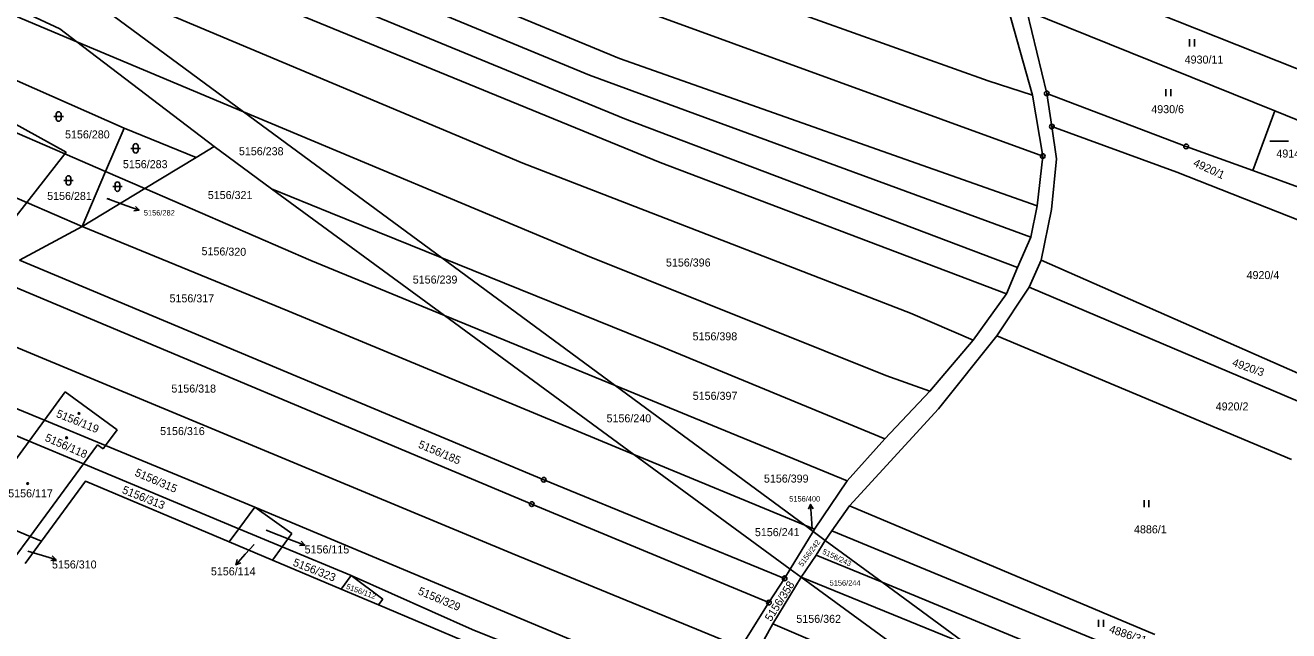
# Model space of a CAD drawing. Extents: x -593183 to -588034, y -1130415 to -1124994.
# Drawn here: x -590519.7 to -590251.3, y -1127447.3 to -1127318.7 of the extents above; entities that cross this region are included whole.
import ezdxf

# ---------------------------------------------------------------- set-up
doc = ezdxf.new("R2010")
doc.units = 0
for name, color, linetype in [('Vrstva 1', 7, 'Continuous'), ('Vrstva 16', 7, 'Continuous'), ('Vrstva 18', 7, 'Continuous'), ('Vrstva 19', 7, 'Continuous'), ('Vrstva 24', 7, 'Continuous'), ('Vrstva 25', 7, 'Continuous')]:
    doc.layers.add(name, color=color, linetype=linetype)

msp = doc.modelspace()

# ---------------------------------------------------------------- linework, layer by layer
at = {"layer": 'Vrstva 1'}
for p, q in [((-590623.48, -1127266.87), (-590512.31, -1127319.5)), ((-590393.4, -1127325.79), (-590514.11, -1127275.51)), ((-590513.38, -1127282.35), (-590399.77, -1127329.32)), ((-590392.3, -1127338.59), (-590517.24, -1127287.17)), ((-590521.1, -1127292), (-590384.79, -1127347.89)), ((-590413.96, -1127348.04), (-590532.47, -1127298.19)), ((-590387.31, -1127304.76), (-590315.11, -1127330.51)), ((-590310.23, -1127303.8), (-590240.92, -1127331.37)), ((-590508.72, -1127322.23), (-590537.26, -1127310.28)), ((-590312.47, -1127309.5), (-590305.73, -1127333.58)), ((-590506.86, -1127312.34), (-590473.28, -1127337.08)), ((-590390.7, -1127314.78), (-590303.53, -1127346.5)), ((-590306.9, -1127315.67), (-590254.21, -1127336.9)), ((-590306.9, -1127315.67), (-590302.66, -1127333.18)), ((-590512.31, -1127319.5), (-590508.72, -1127322.23)), ((-590473.28, -1127337.08), (-590508.72, -1127322.23)), ((-590508.72, -1127322.23), (-590479.5, -1127344.5)), ((-590498.66, -1127340.54), (-590531.91, -1127325.89)), ((-590393.4, -1127325.79), (-590304.73, -1127357.1)), ((-590306.09, -1127363.71), (-590399.77, -1127329.32)), ((-590315.11, -1127330.51), (-590305.73, -1127333.58)), ((-590510.99, -1127345.7), (-590535.11, -1127332.27)), ((-590303.53, -1127346.5), (-590305.73, -1127333.58)), ((-590302.66, -1127333.18), (-590301.58, -1127340.24)), ((-590302.66, -1127333.18), (-590273.06, -1127344.45)), ((-590511.25, -1127346.04), (-590536.79, -1127334.97)), ((-590400.6, -1127367.53), (-590473.28, -1127337.08)), ((-590473.28, -1127337.08), (-590431.14, -1127368.13)), ((-590254.21, -1127336.9), (-590258.93, -1127349.55)), ((-590243.86, -1127341.08), (-590254.21, -1127336.9)), ((-590392.3, -1127338.59), (-590308.86, -1127370.2)), ((-590498.66, -1127340.54), (-590502.61, -1127349.79)), ((-590483.36, -1127346.83), (-590498.66, -1127340.54)), ((-590275.01, -1127349.9), (-590301.58, -1127340.24)), ((-590301.58, -1127340.24), (-590300.62, -1127347.06)), ((-590479.5, -1127344.5), (-590483.36, -1127346.83)), ((-590467.32, -1127353.43), (-590479.5, -1127344.5)), ((-590258.93, -1127349.55), (-590273.06, -1127344.45)), ((-590519.34, -1127356.39), (-590543.58, -1127345.93)), ((-590519.34, -1127356.39), (-590511.25, -1127346.04)), ((-590511.25, -1127346.04), (-590510.99, -1127345.7)), ((-590502.61, -1127349.79), (-590511.25, -1127346.04)), ((-590483.36, -1127346.83), (-590494.26, -1127353.41)), ((-590384.79, -1127347.89), (-590311.24, -1127375.75)), ((-590304.73, -1127357.1), (-590303.53, -1127346.5)), ((-590300.62, -1127347.06), (-590301.63, -1127357.88)), ((-590502.61, -1127349.79), (-590507.59, -1127361.46)), ((-590494.26, -1127353.41), (-590502.61, -1127349.79)), ((-590331.65, -1127379.89), (-590413.96, -1127348.04)), ((-590248.96, -1127360.15), (-590275.01, -1127349.9)), ((-590258.93, -1127349.55), (-590247.63, -1127353.65)), ((-590494.26, -1127353.41), (-590507.59, -1127361.46)), ((-590458.99, -1127368.69), (-590494.26, -1127353.41)), ((-590454.79, -1127358.59), (-590467.32, -1127353.43)), ((-590430.63, -1127380.34), (-590467.32, -1127353.43)), ((-590522.07, -1127359.89), (-590519.34, -1127356.39)), ((-590507.59, -1127361.46), (-590519.34, -1127356.39)), ((-590431.14, -1127368.13), (-590454.79, -1127358.59)), ((-590306.09, -1127363.71), (-590304.73, -1127357.1)), ((-590301.63, -1127357.88), (-590303.89, -1127368.59)), ((-590507.59, -1127361.46), (-590520.9, -1127368.61)), ((-590463.87, -1127379.4), (-590507.59, -1127361.46)), ((-590306.09, -1127363.71), (-590308.86, -1127370.2)), ((-590409.52, -1127415.26), (-590520.9, -1127368.61)), ((-590458.99, -1127368.69), (-590430.63, -1127380.34)), ((-590384.9, -1127386.79), (-590431.14, -1127368.13)), ((-590431.14, -1127368.13), (-590394.35, -1127395.24)), ((-590400.6, -1127367.53), (-590336.84, -1127393.11)), ((-590303.89, -1127368.59), (-590306.4, -1127374.36)), ((-590303.89, -1127368.59), (-590236.23, -1127398.38)), ((-590527.29, -1127372.04), (-590412.05, -1127420.43)), ((-590308.86, -1127370.2), (-590311.24, -1127375.75)), ((-590306.4, -1127374.36), (-590313.3, -1127384.65)), ((-590234.63, -1127404.84), (-590306.4, -1127374.36)), ((-590318.33, -1127385.6), (-590311.24, -1127375.75)), ((-590463.87, -1127379.4), (-590390.36, -1127409.87)), ((-590318.33, -1127385.6), (-590331.65, -1127379.89)), ((-590416.25, -1127430.89), (-590534.26, -1127381.83)), ((-590430.63, -1127380.34), (-590394.35, -1127395.24)), ((-590390.36, -1127409.87), (-590430.63, -1127380.34)), ((-590327.53, -1127396.45), (-590318.33, -1127385.6)), ((-590313.3, -1127384.65), (-590325.66, -1127400.16)), ((-590313.3, -1127384.65), (-590250.68, -1127410.92)), ((-590337.09, -1127406.54), (-590384.9, -1127386.79)), ((-590515.56, -1127402.61), (-590541.44, -1127391.92)), ((-590336.84, -1127393.11), (-590327.53, -1127396.45)), ((-590518.8, -1127407.04), (-590544.55, -1127396.28)), ((-590394.35, -1127395.24), (-590345.06, -1127415.48)), ((-590394.35, -1127395.24), (-590354.09, -1127424.9)), ((-590511.15, -1127396.6), (-590515.56, -1127402.61)), ((-590511.15, -1127396.6), (-590500.15, -1127404.66)), ((-590337.09, -1127406.54), (-590327.53, -1127396.45)), ((-590325.66, -1127400.16), (-590344.55, -1127420.76)), ((-590515.56, -1127402.61), (-590518.8, -1127407.04)), ((-590502.58, -1127407.97), (-590515.56, -1127402.61)), ((-590518.8, -1127407.04), (-590530.11, -1127422.47)), ((-590507.29, -1127411.85), (-590518.8, -1127407.04)), ((-590500.15, -1127404.66), (-590502.58, -1127407.97)), ((-590345.06, -1127415.48), (-590337.09, -1127406.54)), ((-590504.33, -1127407.81), (-590507.29, -1127411.85)), ((-590503.12, -1127408.7), (-590504.33, -1127407.81)), ((-590502.58, -1127407.97), (-590503.12, -1127408.7)), ((-590502.58, -1127407.97), (-590470.91, -1127421.06)), ((-590518.62, -1127427.28), (-590507.29, -1127411.85)), ((-590507.29, -1127411.85), (-590474.3, -1127425.64)), ((-590390.36, -1127409.87), (-590354.09, -1127424.9)), ((-590357.15, -1127434.22), (-590390.36, -1127409.87)), ((-590409.52, -1127415.26), (-590358.35, -1127436.19)), ((-590352.02, -1127425.76), (-590345.06, -1127415.48)), ((-590361.69, -1127441.35), (-590412.05, -1127420.43)), ((-590518.62, -1127427.28), (-590530.11, -1127422.47)), ((-590474.3, -1127425.64), (-590470.91, -1127421.06)), ((-590470.91, -1127421.06), (-590374.08, -1127461.61)), ((-590470.91, -1127421.06), (-590463.04, -1127426.66)), ((-590344.55, -1127420.76), (-590348.36, -1127426.07)), ((-590344.55, -1127420.76), (-590279.72, -1127448.13)), ((-590476.36, -1127428.42), (-590474.3, -1127425.64)), ((-590465.1, -1127429.48), (-590474.3, -1127425.64)), ((-590354.09, -1127424.9), (-590352.02, -1127425.76)), ((-590354.09, -1127424.9), (-590352.3, -1127426.22)), ((-590352.3, -1127426.22), (-590352.02, -1127425.76)), ((-590522.08, -1127431.99), (-590518.62, -1127427.28)), ((-590519.66, -1127433.01), (-590516.2, -1127428.29)), ((-590518.62, -1127427.28), (-590516.2, -1127428.29)), ((-590467.16, -1127432.3), (-590476.36, -1127428.42)), ((-590463.04, -1127426.66), (-590465.1, -1127429.48)), ((-590352.3, -1127426.22), (-590357.15, -1127434.22)), ((-590352.3, -1127426.22), (-590349.71, -1127428.13)), ((-590351.63, -1127431.25), (-590349.71, -1127428.13)), ((-590349.71, -1127428.13), (-590348.36, -1127426.07)), ((-590349.71, -1127428.13), (-590337.62, -1127437.03)), ((-590240.3, -1127470.62), (-590348.36, -1127426.07)), ((-590465.1, -1127429.48), (-590467.16, -1127432.3)), ((-590465.1, -1127429.48), (-590450.42, -1127435.62)), ((-590369.15, -1127450.24), (-590416.25, -1127430.89)), ((-590467.16, -1127432.3), (-590452.53, -1127438.48)), ((-590354.81, -1127435.94), (-590351.63, -1127431.25)), ((-590351.63, -1127431.25), (-590337.62, -1127437.03)), ((-590452.53, -1127438.48), (-590450.42, -1127435.62)), ((-590450.42, -1127435.62), (-590424.71, -1127447.07)), ((-590450.42, -1127435.62), (-590443.7, -1127440.59)), ((-590358.35, -1127436.19), (-590361.69, -1127441.35)), ((-590360.87, -1127445.88), (-590354.81, -1127435.94)), ((-590357.15, -1127434.22), (-590358.35, -1127436.19)), ((-590357.15, -1127434.22), (-590354.81, -1127435.94)), ((-590319.47, -1127450.41), (-590354.81, -1127435.94)), ((-590354.81, -1127435.94), (-590314.18, -1127465.64)), ((-590444.6, -1127441.82), (-590452.53, -1127438.48)), ((-590337.62, -1127437.03), (-590245.31, -1127475.16)), ((-590337.62, -1127437.03), (-590319.47, -1127450.41)), ((-590443.7, -1127440.59), (-590444.6, -1127441.82)), ((-590361.69, -1127441.35), (-590367.87, -1127451.17)), ((-590424.71, -1127447.07), (-590376.48, -1127466.3)), ((-590364.15, -1127451.84), (-590360.87, -1127445.88)), ((-590314.18, -1127465.64), (-590360.87, -1127445.88))]:
    msp.add_line(p, q, dxfattribs=at)
for points in [[(-590516.2, -1127428.29), (-590506.86, -1127415.56), (-590476.36, -1127428.42)], [(-590444.6, -1127441.82), (-590425.2, -1127450), (-590427.01, -1127452.45)]]:
    msp.add_lwpolyline(points, dxfattribs=at)
at = {"layer": 'Vrstva 16'}
for p, q in [((-590502.31, -1127355.52), (-590498.28, -1127356.97)), ((-590352.47, -1127425.77), (-590352.63, -1127423.48)), ((-590468.49, -1127425.97), (-590463.09, -1127428.05)), ((-590519.07, -1127430.41), (-590516.01, -1127431.32)), ((-590471.02, -1127429), (-590472.91, -1127431.08))]:
    msp.add_line(p, q, dxfattribs=at)
at = {"layer": 'Vrstva 24'}
for centre, radius in [((-590302.66, -1127333.18), 0.5), ((-590302.66, -1127333.18), 0.0327), ((-590301.58, -1127340.24), 0.5), ((-590301.58, -1127340.24), 0.0327), ((-590273.06, -1127344.45), 0.5), ((-590273.06, -1127344.45), 0.0327), ((-590303.53, -1127346.5), 0.5), ((-590303.53, -1127346.5), 0.0327), ((-590409.52, -1127415.26), 0.5), ((-590409.52, -1127415.26), 0.0327), ((-590412.05, -1127420.43), 0.5), ((-590412.05, -1127420.43), 0.0327), ((-590358.35, -1127436.19), 0.5), ((-590358.35, -1127436.19), 0.0327), ((-590361.69, -1127441.35), 0.5), ((-590361.69, -1127441.35), 0.0327)]:
    msp.add_circle(centre, radius, dxfattribs=at)
at = {"layer": 'Vrstva 25'}
for p, q in [((-590272.34, -1127321.7), (-590272.34, -1127323.2)), ((-590271.32, -1127323.2), (-590271.32, -1127321.7)), ((-590277.37, -1127332.31), (-590277.37, -1127333.81)), ((-590276.34, -1127333.81), (-590276.34, -1127332.31)), ((-590513.56, -1127338.1), (-590511.56, -1127338.1)), ((-590513.06, -1127338.6), (-590513.06, -1127337.6)), ((-590512.06, -1127337.6), (-590512.06, -1127338.6)), ((-590497.2, -1127344.86), (-590495.2, -1127344.86)), ((-590496.7, -1127345.36), (-590496.7, -1127344.36)), ((-590495.7, -1127344.36), (-590495.7, -1127345.36)), ((-590251.3, -1127343.36), (-590255.32, -1127343.36)), ((-590511.48, -1127351.67), (-590509.48, -1127351.67)), ((-590510.98, -1127352.17), (-590510.98, -1127351.17)), ((-590509.98, -1127351.17), (-590509.98, -1127352.17)), ((-590501.08, -1127352.99), (-590499.08, -1127352.99)), ((-590500.58, -1127353.49), (-590500.58, -1127352.49)), ((-590499.58, -1127352.49), (-590499.58, -1127353.49)), ((-590498.28, -1127356.97), (-590495.46, -1127357.98)), ((-590352.63, -1127423.48), (-590352.85, -1127420.49)), ((-590282, -1127419.56), (-590282, -1127421.06)), ((-590280.97, -1127421.06), (-590280.97, -1127419.56)), ((-590463.09, -1127428.05), (-590460.29, -1127429.13)), ((-590472.91, -1127431.08), (-590474.93, -1127433.3)), ((-590516.01, -1127431.32), (-590513.13, -1127432.18)), ((-590291.65, -1127445.02), (-590291.65, -1127446.52)), ((-590290.62, -1127446.52), (-590290.62, -1127445.02))]:
    msp.add_line(p, q, dxfattribs=at)
for points in [[(-590496.23, -1127357.18), (-590495.46, -1127357.98), (-590496.57, -1127358.12)], [(-590353.27, -1127421.52), (-590352.85, -1127420.49), (-590352.27, -1127421.45)], [(-590461.04, -1127428.3), (-590460.29, -1127429.13), (-590461.4, -1127429.23)], [(-590513.95, -1127431.41), (-590513.13, -1127432.18), (-590514.24, -1127432.37)], [(-590473.89, -1127432.9), (-590474.93, -1127433.3), (-590474.63, -1127432.22)]]:
    msp.add_lwpolyline(points, dxfattribs=at)
for centre, radius in [((-590508.22, -1127401.16), 0.175), ((-590508.22, -1127401.16), 0.15), ((-590510.88, -1127406.33), 0.175), ((-590510.88, -1127406.33), 0.15), ((-590519.14, -1127416.06), 0.175), ((-590519.14, -1127416.06), 0.15)]:
    msp.add_circle(centre, radius, dxfattribs=at)
for centre, start, end in [((-590512.56, -1127337.6), 90, 180), ((-590512.56, -1127337.6), 0, 90), ((-590512.56, -1127338.6), 180, 270), ((-590512.56, -1127338.6), 270, 0), ((-590496.2, -1127344.36), 90, 180), ((-590496.2, -1127344.36), 0, 90), ((-590496.2, -1127345.36), 180, 270), ((-590496.2, -1127345.36), 270, 0), ((-590510.48, -1127351.17), 90, 180), ((-590510.48, -1127351.17), 0, 90), ((-590510.48, -1127352.17), 180, 270), ((-590510.48, -1127352.17), 270, 0), ((-590500.08, -1127352.49), 90, 180), ((-590500.08, -1127352.49), 0, 90), ((-590500.08, -1127353.49), 180, 270), ((-590500.08, -1127353.49), 270, 0)]:
    msp.add_arc(centre, 0.5, start, end, dxfattribs=at)

# ---------------------------------------------------------------- texts
at = {"layer": 'Vrstva 16'}
for s, height, p in [('5156/282', 1.14, (-590494.46, -1127359.12)), ('5156/400', 1.14, (-590357.37, -1127419.87)), ('5156/115', 1.7, (-590460.31, -1127430.9)), ('5156/310', 1.7, (-590513.98, -1127434.09)), ('5156/114', 1.7, (-590480.22, -1127435.55))]:
    msp.add_text(s, height=height, dxfattribs=at).set_placement(p)
at = {"layer": 'Vrstva 18'}
for s, height, p in [('4930/11', 1.7, (-590273.38, -1127326.85)), ('4930/6', 1.7, (-590280.47, -1127337.39)), ('5156/280', 1.7, (-590511.2, -1127342.75)), ('5156/238', 1.7, (-590474.27, -1127346.32)), ('4914/1', 1.7, (-590253.9, -1127346.81)), ('5156/283', 1.7, (-590498.91, -1127349.07)), ('5156/281', 1.7, (-590515, -1127355.82)), ('5156/282', 0.1, (-590502.31, -1127355.52)), ('5156/321', 1.7, (-590480.88, -1127355.63)), ('5156/396', 1.7, (-590383.56, -1127369.96)), ('5156/239', 1.7, (-590437.34, -1127373.58)), ('4920/4', 1.7, (-590260.23, -1127372.63)), ('5156/317', 1.7, (-590489.01, -1127377.57)), ('5156/398', 1.7, (-590377.9, -1127385.64)), ('5156/318', 1.7, (-590488.61, -1127396.73)), ('5156/397', 1.7, (-590377.87, -1127398.27)), ('4920/2', 1.7, (-590266.78, -1127400.52)), ('5156/240', 1.7, (-590396.18, -1127403.05)), ('5156/316', 1.7, (-590491.01, -1127405.76)), ('5156/399', 1.7, (-590362.75, -1127415.85)), ('5156/115', 0.1, (-590468.73, -1127425.97)), ('5156/241', 1.7, (-590364.67, -1127427.23)), ('4886/1', 1.7, (-590284.14, -1127426.63)), ('5156/310', 0.1, (-590519.33, -1127430.41)), ('5156/114', 0.1, (-590471.26, -1127429)), ('5156/244', 1.14, (-590348.79, -1127437.73)), ('5156/362', 1.7, (-590355.86, -1127445.64))]:
    msp.add_text(s, height=height, dxfattribs=at).set_placement(p)
for s, height, rotation, p in [('4920/1', 1.7, 335.2772, (-590271.7, -1127348.52)), ('5156/320', 1.7, 359.0308, (-590482.22, -1127367.54)), ('4920/3', 1.7, 340.4859, (-590263.42, -1127391.01)), ('5156/185', 1.7, 337.0706, (-590436.33, -1127408.36)), ('5156/315', 1.7, 336.7645, (-590496.54, -1127414.33)), ('5156/313', 1.7, 338.1951, (-590499.22, -1127418.04)), ('5156/400', 0.1, 155.3232, (-590352.42, -1127425.74)), ('5156/242', 1.14, 53.6543, (-590354.6, -1127433.82)), ('5156/243', 1.14, 334.8278, (-590350.45, -1127430.9)), ('5156/323', 1.7, 338.4957, (-590462.94, -1127433.45)), ('5156/112', 1.14, 339.7612, (-590451.59, -1127438.36)), ('5156/329', 1.7, 337.2822, (-590436.39, -1127439.51)), ('5156/358', 1.7, 57.5761, (-590361.25, -1127445.48)), ('4886/31', 1.7, 341.4982, (-590289.58, -1127447.64))]:
    msp.add_text(s, height=height, rotation=rotation, dxfattribs=at).set_placement(p)
at = {"layer": 'Vrstva 19'}
for s, rotation, p in [('5156/119', 338.0493, (-590513.23, -1127401.85)), ('5156/118', 336.3085, (-590515.62, -1127406.93))]:
    msp.add_text(s, height=1.7, rotation=rotation, dxfattribs=at).set_placement(p)
msp.add_text('5156/117', height=1.7, dxfattribs=at).set_placement((-590523.27, -1127418.98))

doc.saveas('drawing.dxf')
